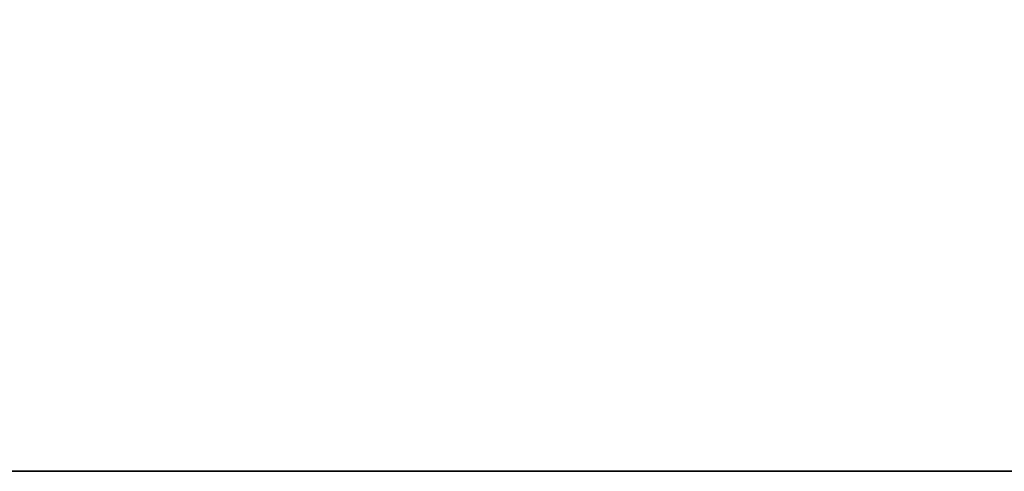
# Model space of a CAD drawing. Header units: millimetres. Extents: x -493 to 6693, y -115 to 145.
# Tile 294 of 656: x 365 to 408, y -15 to 4. Entities that reach past the tile are written whole.
import ezdxf

# ---------------------------------------------------------------- set-up
doc = ezdxf.new("R2010")
doc.units = ezdxf.units.MM
doc.layers.add('151', color=7, linetype='Continuous', true_color=0xffffff)

# ---------------------------------------------------------------- blocks, each defined once
blk = doc.blocks.new('UG_SURFACE_001')
at = {"layer": '151', "color": 252, "linetype": 'Continuous', "lineweight": 35}
for points in [[(492.5, -15, 2200.25), (492.5, 135, 2200.25), (-492.5, 135, 2200.25), (-492.5, -15, 2200.25)], [(342.5, -15, -7.75), (342.5, 135, -7.75), (492.5, 135, -7.75), (492.5, -15, -7.75)], [(492.5, -15, 2200.25), (-492.5, -15, 2200.25), (-342.5, -15, 2050.25), (342.5, -15, 2050.25)], [(342.5, -15, 2050.25), (342.5, -15, -7.75), (492.5, -15, -7.75), (492.5, -15, 2200.25)]]:
    blk.add_3dface(points, dxfattribs=at)

msp = doc.modelspace()

# ---------------------------------------------------------------- linework, layer by layer
at = {"layer": '151', "color": 253, "linetype": 'Continuous', "lineweight": -3}
for p, q in [((-492.5, -15, 2200.25), (492.5, -15, 2200.25)), ((342.5, -15, -7.75), (492.5, -15, -7.75))]:
    msp.add_line(p, q, dxfattribs=at)

# ---------------------------------------------------------------- block references
msp.add_blockref('UG_SURFACE_001', (0, 0), dxfattribs=at)

doc.saveas('drawing.dxf')
